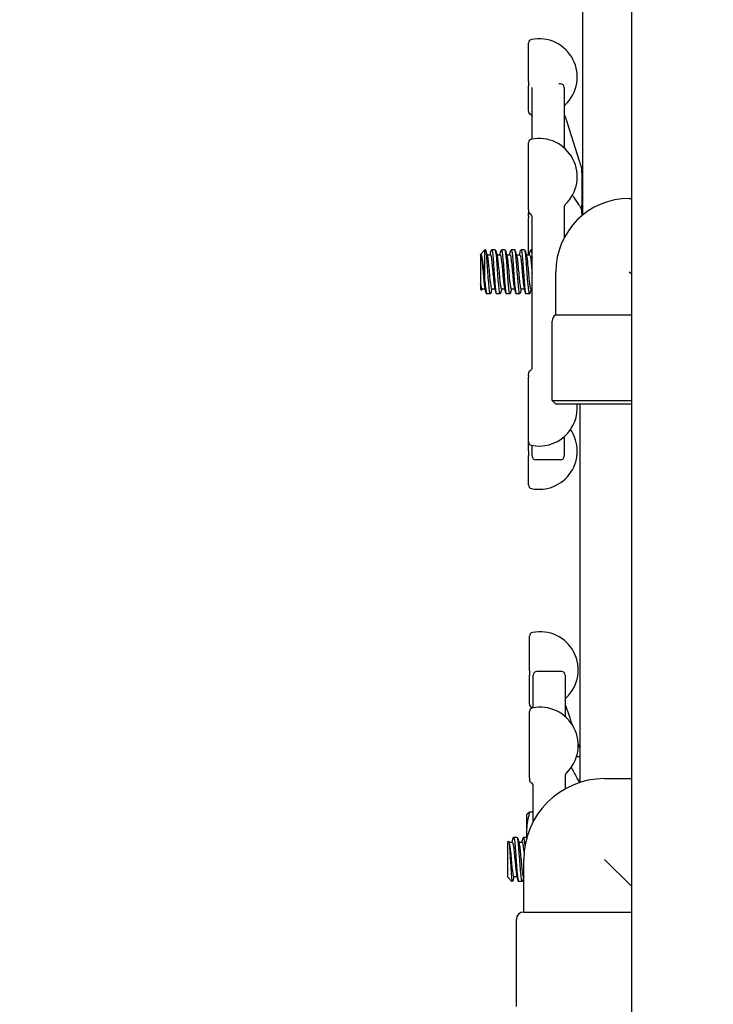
# Model space of a CAD drawing. Header units: inches. Extents: x 18 to 846, y -67 to 561.
# Tile 342 of 656: x 317.39 to 323.29, y 518.45 to 526.83. Entities that reach past the tile are written whole.
import ezdxf

# ---------------------------------------------------------------- set-up
doc = ezdxf.new("R2010")
doc.units = ezdxf.units.IN
doc.header["$LTSCALE"] = 24
doc.header["$MEASUREMENT"] = 0
doc.layers.add('Dimension (ANSI)', color=7, linetype='Continuous', lineweight=25)
doc.layers.add('Visible (ANSI)', color=7, linetype='Continuous', lineweight=30)
doc.styles.add('Note Text (ANSI)', font='tahoma.ttf')
doc.dimstyles.new('SB Fraction-16 (ANSI)', dxfattribs={"dimscale": 24, "dimtxt": 0.125, "dimasz": 0.098425, "dimexe": 0.125, "dimexo": 0.0625, "dimgap": 0.031496, "dimtad": 0, "dimtih": 1, "dimtoh": 1, "dimdec": 4, "dimrnd": 1e-08, "dimzin": 0, "dimdsep": 46, "dimlunit": 5, "dimtxsty": 'Note Text (ANSI)', "dimcen": 0.09, "dimdle": 0.393701, "dimclrd": 256, "dimclre": 256, "dimclrt": 256, "dimadec": 0, "dimazin": 3, "dimtfac": 0.96, "dimtofl": 0, "dimtmove": 0, "dimatfit": 3, "dimfxl": 1, "dimfrac": 2, "dimtolj": 1, "dimtzin": 12, "dimlwd": -1, "dimlwe": -1, "dimarcsym": 0})

# ---------------------------------------------------------------- blocks, each defined once
blk = doc.blocks.new('*D18')
at = {"layer": 'Defpoints', "color": 0, "transparency": 16777216}
for p in [(331.6784, 544.0067), (242.8595, 406.0067), (331.6784, 406.0067)]:
    blk.add_point(p, dxfattribs=at)
at = {"layer": 'Dimension (ANSI)', "transparency": 16777216}
for p, q in [((330.1784, 544.0067), (239.8595, 544.0067)), ((242.8595, 541.6445), (242.8595, 486.3311)), ((242.8595, 408.3689), (242.8595, 481.6823)), ((330.1784, 406.0067), (239.8595, 406.0067))]:
    blk.add_line(p, q, dxfattribs=at)
for points in [[(242.4658, 541.6445), (243.2532, 541.6445), (242.8595, 544.0067)], [(242.4658, 408.3689), (243.2532, 408.3689), (242.8595, 406.0067)]]:
    blk.add_solid(points, dxfattribs=at)
at = {"layer": 'Dimension (ANSI)', "transparency": 16777216, "insert": (239.783, 485.5752), "char_height": 3, "attachment_point": 1, "style": 'Note Text (ANSI)'}
blk.add_mtext('\\A1;138', dxfattribs=at)

msp = doc.modelspace()

# ---------------------------------------------------------------- linework, layer by layer
at = {"layer": 'Visible (ANSI)'}
for p, q in [((322.17689, 525.17035), (322.17689, 534.14706)), ((322.58939, 532.93636), (322.58939, 497.32123)), ((321.71439, 526.30696), (321.71439, 526.63206)), ((321.71439, 526.30696), (321.71439, 526.26869)), ((321.71439, 526.05367), (321.71439, 526.26869)), ((321.74564, 525.81559), (321.74564, 526.25461)), ((321.98689, 526.28599), (321.97268, 526.28599)), ((322.01814, 526.25474), (322.01814, 525.74076)), ((321.71439, 525.213), (321.71439, 525.78376)), ((322.16814, 525.52854), (322.16814, 525.55318)), ((322.16814, 525.52854), (322.16814, 525.25527)), ((322.57189, 525.31099), (322.58939, 525.31099)), ((322.01814, 525.23758), (322.01814, 524.97579)), ((322.16814, 525.17847), (322.16814, 525.25527)), ((321.71439, 525.213), (321.71439, 525.20575)), ((321.71439, 525.20537), (321.71439, 525.20575)), ((321.71439, 525.1608), (321.71439, 525.18871)), ((321.71439, 525.1608), (321.71439, 525.14439)), ((321.71439, 524.83182), (321.71439, 525.14439)), ((321.74564, 523.85695), (321.74564, 525.1517)), ((322.16814, 525.17847), (322.16814, 525.16308)), ((321.30689, 524.83182), (321.30689, 524.83291)), ((321.30689, 524.83182), (321.30689, 524.5857)), ((321.30689, 524.83182), (321.30689, 524.83182)), ((321.30729, 524.83339), (321.34435, 524.87349)), ((321.34435, 524.60589), (321.34435, 524.87349)), ((321.34855, 524.87349), (321.34435, 524.87349)), ((321.36156, 524.83182), (321.39022, 524.83182)), ((321.43189, 524.87349), (321.401, 524.87349)), ((321.44489, 524.83182), (321.47355, 524.83182)), ((321.51522, 524.87349), (321.48433, 524.87349)), ((321.52822, 524.83182), (321.55689, 524.83182)), ((321.59855, 524.87349), (321.56766, 524.87349)), ((321.61156, 524.83182), (321.64022, 524.83182)), ((321.68189, 524.87349), (321.651, 524.87349)), ((321.69489, 524.83182), (321.72355, 524.83182)), ((321.74564, 524.87349), (321.73433, 524.87349)), ((321.94689, 524.32062), (321.94689, 524.68599)), ((322.57189, 524.68599), (322.58939, 524.66849)), ((321.30689, 524.58261), (321.30689, 524.5857)), ((321.30689, 524.58261), (321.30689, 524.53903)), ((321.30689, 524.53903), (321.31508, 524.53017)), ((321.31766, 524.54016), (321.34633, 524.54016)), ((321.39022, 524.49849), (321.35933, 524.49849)), ((321.401, 524.54016), (321.42966, 524.54016)), ((321.47355, 524.49849), (321.44266, 524.49849)), ((321.48433, 524.54016), (321.51299, 524.54016)), ((321.55689, 524.49849), (321.526, 524.49849)), ((321.56766, 524.54016), (321.59633, 524.54016)), ((321.64022, 524.49849), (321.60933, 524.49849)), ((321.651, 524.54016), (321.67966, 524.54016)), ((321.72355, 524.49849), (321.69266, 524.49849)), ((321.73433, 524.54016), (321.74564, 524.54016)), ((321.94689, 524.32062), (322.58939, 524.32062)), ((321.91564, 523.59224), (321.91564, 524.26649)), ((321.71439, 523.80534), (321.71439, 523.81889)), ((321.71439, 523.80534), (321.71439, 523.78876)), ((321.71439, 523.2405), (321.71439, 523.78876)), ((321.91564, 523.59224), (322.58939, 523.59224)), ((321.94689, 523.56099), (321.91564, 523.59224)), ((322.58939, 523.56099), (321.94689, 523.56099)), ((322.15189, 523.56099), (322.15189, 520.34063)), ((321.71439, 523.16278), (321.71439, 523.2405)), ((322.01814, 523.2835), (322.01814, 523.11724)), ((321.71439, 523.16278), (321.71439, 523.12453)), ((321.74564, 523.11724), (321.74564, 523.20867)), ((321.71439, 522.87275), (321.71439, 523.12453)), ((321.98689, 523.08599), (321.77689, 523.08599)), ((321.72314, 521.29365), (321.72314, 521.58649)), ((321.72314, 521.29365), (321.72314, 521.25508)), ((321.72314, 521.00811), (321.72314, 521.25508)), ((321.75439, 520.97655), (321.75439, 521.25474)), ((321.99564, 521.28599), (321.78564, 521.28599)), ((322.02689, 521.25474), (322.02689, 520.90172)), ((321.72314, 520.38167), (321.72314, 520.94472)), ((322.12366, 520.56099), (322.14564, 520.56099)), ((321.72314, 520.38167), (321.72314, 520.37022)), ((321.72314, 520.36634), (321.72314, 520.37022)), ((322.02689, 520.39885), (322.02689, 520.28635)), ((322.36189, 520.37349), (322.58939, 520.37349)), ((321.75439, 520.00786), (321.75439, 520.31681)), ((321.69826, 520.06099), (321.70061, 520.06603)), ((321.69826, 520.06099), (321.69826, 519.92372)), ((321.72531, 520.09116), (321.75439, 520.09116)), ((321.6191, 519.87349), (321.58821, 519.87349)), ((321.69826, 519.87349), (321.67154, 519.87349)), ((321.69826, 519.92372), (321.69826, 519.8656)), ((321.53576, 519.83295), (321.54395, 519.84181)), ((321.53576, 519.83295), (321.53576, 519.53907)), ((321.54877, 519.83182), (321.57743, 519.83182)), ((321.6321, 519.83182), (321.66076, 519.83182)), ((321.67439, 519.23849), (321.67439, 519.68599)), ((322.36189, 519.68599), (322.58939, 519.45849)), ((321.53617, 519.5386), (321.57323, 519.49849)), ((321.5882, 519.54016), (321.61687, 519.54016)), ((321.67154, 519.54016), (321.67439, 519.54016)), ((321.57323, 519.49849), (321.57323, 519.50783)), ((321.57743, 519.49849), (321.57323, 519.49849)), ((321.66076, 519.49849), (321.62987, 519.49849)), ((321.67439, 519.23849), (322.58939, 519.23849)), ((321.61189, 518.43599), (321.61189, 519.17599))]:
    msp.add_line(p, q, dxfattribs=at)
for centre, radius, start, end in [((321.74564, 526.63206), 0.03125, 101.536959, 180), ((321.80439, 526.34424), 0.325, 313.449842, 101.536959), ((321.98689, 526.25474), 0.03125, 0, 90), ((322.04939, 526.08561), 0.03125, 133.449842, 180), ((321.74564, 526.05367), 0.03125, 180, 240), ((321.71439, 525.99955), 0.03125, 30.586245, 60), ((321.74564, 525.78376), 0.03125, 101.536959, 180), ((321.80439, 525.49594), 0.325, 313.246105, 101.536959), ((322.57189, 524.68599), 0.625, 90, 180), ((322.19939, 525.26724), 0.03125, 180, 223.94552), ((321.74564, 525.20537), 0.03125, 180, 240), ((321.74564, 525.18871), 0.03125, 164.540143, 180), ((321.71439, 525.15125), 0.03125, 0, 60), ((321.97814, 524.26649), 0.0625, 120, 180), ((321.74564, 523.81889), 0.03125, 120, 180), ((321.71439, 523.87301), 0.03125, 300, 0), ((321.80439, 523.52832), 0.325, 258.463041, 5.769974), ((321.80439, 523.16056), 0.325, 258.463041, 34.45644), ((321.74564, 523.2405), 0.03125, 180, 258.463041), ((321.77689, 523.11724), 0.03125, 180, 270), ((321.98689, 523.11724), 0.03125, 270, 0), ((321.74564, 522.87275), 0.03125, 180, 258.463041), ((321.81314, 521.29868), 0.325, 313.449842, 101.536959), ((321.75439, 521.58649), 0.03125, 101.536959, 180), ((321.78564, 521.25474), 0.03125, 90, 180), ((321.99564, 521.25474), 0.03125, 0, 90), ((322.05814, 521.04005), 0.03125, 133.449842, 180), ((321.75439, 521.00811), 0.03125, 180, 240), ((321.75439, 520.94472), 0.03125, 101.536959, 180), ((321.72314, 520.95398), 0.03125, 42.056698, 60), ((321.81314, 520.65691), 0.325, 313.449842, 101.536959), ((322.14564, 520.52974), 0.03125, 78.459926, 90), ((322.36189, 519.68599), 0.6875, 90, 180), ((321.75439, 520.36634), 0.03125, 180, 240), ((322.05814, 520.39828), 0.03125, 133.449842, 180), ((321.72314, 520.31221), 0.03125, 0, 60), ((321.67439, 519.17599), 0.0625, 90, 180)]:
    msp.add_arc(centre, radius, start, end, dxfattribs=at)
for points, knots in [([(321.74129, 526.01545), (321.7422, 526.01391), (321.74299, 526.01261), (321.7443, 526.01039), (321.74482, 526.00947), (321.74538, 526.00841), (321.74553, 526.00811), (321.74564, 526.00787)], [0.51351333, 0.51351333, 0.51351333, 0.51351333, 0.55704859, 0.55704859, 0.60058386, 0.60058386, 0.62260676, 0.62260676, 0.62260676, 0.62260676]), ([(322.01814, 526.03587), (322.01814, 526.0357), (322.01814, 526.03553), (322.01814, 526.03535), (322.01814, 526.03534), (322.01814, 526.03533), (322.01814, 526.03532), (322.01814, 526.03531), (322.01814, 526.0353), (322.01814, 526.03527), (322.01814, 526.03525), (322.01814, 526.0352), (322.01814, 526.03517), (322.01814, 526.03507), (322.01814, 526.035), (322.01814, 526.03475), (322.01814, 526.03457), (322.01814, 526.03405), (322.01814, 526.03371), (322.01814, 526.0328), (322.01815, 526.03222), (322.01816, 526.0312), (322.01817, 526.03078), (322.01819, 526.03011), (322.0182, 526.02992), (322.01821, 526.02953), (322.01822, 526.02933), (322.01824, 526.02897), (322.01825, 526.02883), (322.01826, 526.02861), (322.01827, 526.02854), (322.01828, 526.02839), (322.01829, 526.02831), (322.0183, 526.02818), (322.01831, 526.02811), (322.01832, 526.02797), (322.01833, 526.0279), (322.01836, 526.02756), (322.01838, 526.02741), (322.01843, 526.02709), (322.01845, 526.02696), (322.0185, 526.02667), (322.01853, 526.02653), (322.01863, 526.0261), (322.01871, 526.02579), (322.0191, 526.02461), (322.01948, 526.0236), (322.02052, 526.02082), (322.02124, 526.01885), (322.023, 526.01385), (322.02409, 526.01069), (322.02713, 526.00167), (322.02918, 525.99542), (322.03303, 525.98359), (322.03481, 525.97801), (322.0366, 525.97244)], [0, 0, 0, 0, 0.0014414, 0.0014414, 0.00151283, 0.00151283, 0.00158364, 0.00158364, 0.00172519, 0.00172519, 0.00200821, 0.00200821, 0.00248058, 0.00248058, 0.00374017, 0.00374017, 0.00709885, 0.00709885, 0.01381064, 0.01381064, 0.02498056, 0.02498056, 0.03244029, 0.03244029, 0.03509172, 0.03509172, 0.03738568, 0.03738568, 0.03854509, 0.03854509, 0.03911903, 0.03911903, 0.03969337, 0.03969337, 0.04026392, 0.04026392, 0.04106967, 0.04106967, 0.0445567, 0.0445567, 0.04917219, 0.04917219, 0.05532353, 0.05532353, 0.06399267, 0.06399267, 0.0772043, 0.0772043, 0.10209945, 0.10209945, 0.1344631, 0.1344631, 0.18876042, 0.18876042, 0.23409155, 0.23409155, 0.23409155, 0.23409155]), ([(322.0366, 525.97244), (322.04427, 525.94845), (322.05194, 525.92446), (322.06728, 525.87648), (322.07494, 525.85249), (322.09027, 525.8045), (322.09793, 525.78051), (322.11325, 525.73252), (322.1209, 525.70853), (322.1362, 525.66053), (322.14385, 525.63653), (322.15149, 525.61253)], [0.6477885, 0.6477885, 0.6477885, 0.6477885, 0.84276542, 0.84276542, 1.03774233, 1.03774233, 1.23271925, 1.23271925, 1.42769616, 1.42769616, 1.62267307, 1.62267307, 1.62267307, 1.62267307]), ([(322.15149, 525.61253), (322.15341, 525.60649), (322.15537, 525.60033), (322.15885, 525.58926), (322.16041, 525.58428), (322.16257, 525.57728), (322.16327, 525.57501), (322.16456, 525.57075), (322.16516, 525.56873), (322.16631, 525.56478), (322.16676, 525.56318), (322.16724, 525.56108), (322.16736, 525.56049), (322.16756, 525.5594), (322.16763, 525.55899), (322.16775, 525.55825), (322.16779, 525.55797), (322.16785, 525.55751), (322.16787, 525.55735), (322.16792, 525.55702), (322.16794, 525.55685), (322.16799, 525.55638), (322.16802, 525.55609), (322.16806, 525.55556), (322.16808, 525.55533), (322.16809, 525.55502), (322.1681, 525.55496), (322.1681, 525.55484), (322.16811, 525.55477), (322.16811, 525.55467), (322.16811, 525.55465), (322.16811, 525.55461), (322.16811, 525.55459), (322.16811, 525.55455), (322.16811, 525.55453), (322.16812, 525.55449), (322.16812, 525.55447), (322.16813, 525.55406), (322.16814, 525.55363), (322.16814, 525.55322)], [0, 0, 0, 0, 0.04904125, 0.04904125, 0.08849266, 0.08849266, 0.10811986, 0.10811986, 0.12782693, 0.12782693, 0.15348254, 0.15348254, 0.16326303, 0.16326303, 0.16817878, 0.16817878, 0.17065213, 0.17065213, 0.17188532, 0.17188532, 0.17316402, 0.17316402, 0.17565897, 0.17565897, 0.17810714, 0.17810714, 0.17871796, 0.17871796, 0.17933326, 0.17933326, 0.17948698, 0.17948698, 0.17964227, 0.17964227, 0.17979785, 0.17979785, 0.18010973, 0.18010973, 0.18533912, 0.18533912, 0.18533912, 0.18533912]), ([(322.14789, 525.24893), (322.14025, 525.26066), (322.1326, 525.27238), (322.1173, 525.29583), (322.10964, 525.30755), (322.09767, 525.32588), (322.09335, 525.33248), (322.08903, 525.33909)], [0.47801542, 0.47801542, 0.47801542, 0.47801542, 0.67299233, 0.67299233, 0.86796925, 0.86796925, 0.9778187, 0.9778187, 0.9778187, 0.9778187]), ([(322.02706, 525.2592), (322.02693, 525.25909), (322.02676, 525.25892), (322.02628, 525.25844), (322.02598, 525.25812), (322.02516, 525.25719), (322.02464, 525.25658), (322.02328, 525.2547), (322.02244, 525.25351), (322.02034, 525.2493), (322.01885, 525.24637), (322.0182, 525.2397), (322.01814, 525.23868), (322.01814, 525.23758)], [0.268770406, 0.268770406, 0.268770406, 0.268770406, 0.274838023, 0.274838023, 0.28090564, 0.28090564, 0.286973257, 0.286973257, 0.292642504, 0.292642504, 0.298198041, 0.298198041, 0.299108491, 0.299108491, 0.299108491, 0.299108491]), ([(322.14789, 525.24893), (322.1494, 525.24662), (322.15159, 525.24329), (322.15554, 525.23624), (322.15741, 525.23244), (322.16025, 525.22576), (322.16133, 525.22298), (322.16264, 525.21897), (322.16295, 525.21799), (322.16334, 525.21665), (322.16345, 525.21629), (322.16358, 525.21581), (322.16362, 525.21569), (322.16366, 525.21551), (322.16368, 525.21546), (322.16371, 525.21536), (322.16372, 525.21532), (322.16374, 525.21526), (322.16374, 525.21523), (322.16374, 525.21523), (322.16374, 525.21522), (322.16374, 525.21522)], [0, 0, 0, 0, 0.04272156, 0.04272156, 0.08694638, 0.08694638, 0.11404283, 0.11404283, 0.12245851, 0.12245851, 0.12561497, 0.12561497, 0.12675471, 0.12675471, 0.12736511, 0.12736511, 0.12789457, 0.12789457, 0.12842943, 0.12842943, 0.12856281, 0.12856281, 0.12856281, 0.12856281]), ([(322.02172, 524.98253), (322.02161, 524.98266), (322.0215, 524.98279), (322.02046, 524.98404), (322.01933, 524.98533), (322.01814, 524.98675)], [0.146292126, 0.146292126, 0.146292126, 0.146292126, 0.148750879, 0.148750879, 0.169136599, 0.169136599, 0.169136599, 0.169136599]), ([(321.34435, 524.60589), (321.34272, 524.62162), (321.34108, 524.63801), (321.33772, 524.67139), (321.33602, 524.68822), (321.33195, 524.72657), (321.32959, 524.74737), (321.32483, 524.78339), (321.32248, 524.79847), (321.31773, 524.82108), (321.31538, 524.82871), (321.31096, 524.83528), (321.30895, 524.83551), (321.30689, 524.83291)], [-0.89666376, -0.89666376, -0.89666376, -0.89666376, -0.7697294, -0.7697294, -0.64162523, -0.64162523, -0.47009117, -0.47009117, -0.30597672, -0.30597672, -0.14928046, -0.14928046, -0.02134877, -0.02134877, -0.02134877, -0.02134877]), ([(321.30689, 524.83182), (321.31116, 524.83182), (321.31543, 524.80751), (321.31971, 524.76884), (321.32398, 524.73018), (321.32825, 524.67824), (321.33253, 524.6343), (321.33637, 524.59474), (321.34022, 524.56266), (321.34407, 524.54845)], [3.1415927, 3.1415927, 3.1415927, 3.1415927, 4.1081736, 4.1081736, 4.1081736, 5.0747039, 5.0747039, 5.0747039, 5.9450316, 5.9450316, 5.9450316, 5.9450316]), ([(321.39376, 524.50522), (321.39038, 524.49288), (321.387, 524.49842), (321.38362, 524.52124), (321.37958, 524.54848), (321.37555, 524.59975), (321.37151, 524.65606), (321.36751, 524.71197), (321.3635, 524.77163), (321.3595, 524.81323), (321.35585, 524.8511), (321.3522, 524.87325), (321.34855, 524.87346)], [-12.8333548, -12.8333548, -12.8333548, -12.8333548, -12.0686207, -12.0686207, -12.0686207, -11.1558883, -11.1558883, -11.1558883, -10.2497289, -10.2497289, -10.2497289, -9.424778, -9.424778, -9.424778, -9.424778]), ([(321.36381, 524.82327), (321.3662, 524.81453), (321.36858, 524.79936), (321.37097, 524.7792), (321.37524, 524.74309), (321.37951, 524.69196), (321.38378, 524.64675), (321.38805, 524.60153), (321.39232, 524.56347), (321.39659, 524.54815), (321.39806, 524.54287), (321.39953, 524.54034), (321.401, 524.54042)], [9.7629316, 9.7629316, 9.7629316, 9.7629316, 10.3021816, 10.3021816, 10.3021816, 11.2680503, 11.2680503, 11.2680503, 12.2338185, 12.2338185, 12.2338185, 12.5663706, 12.5663706, 12.5663706, 12.5663706]), ([(321.39022, 524.8315), (321.39235, 524.8315), (321.39447, 524.8261), (321.3966, 524.81528), (321.40087, 524.79355), (321.40514, 524.7506), (321.40941, 524.70401), (321.41368, 524.65742), (321.41795, 524.60848), (321.42222, 524.57721), (321.42395, 524.56456), (321.42568, 524.55494), (321.4274, 524.54871)], [9.424778, 9.424778, 9.424778, 9.424778, 9.9057922, 9.9057922, 9.9057922, 10.8717023, 10.8717023, 10.8717023, 11.8375116, 11.8375116, 11.8375116, 12.228217, 12.228217, 12.228217, 12.228217]), ([(321.39746, 524.86655), (321.3998, 524.87522), (321.40215, 524.87565), (321.4045, 524.86699), (321.40851, 524.85218), (321.41252, 524.81115), (321.41653, 524.75892), (321.42054, 524.7067), (321.42455, 524.64441), (321.42856, 524.59487), (321.43257, 524.54533), (321.43658, 524.50961), (321.44059, 524.50078), (321.44128, 524.49926), (321.44197, 524.49854), (321.44266, 524.49859)], [9.1577938, 9.1577938, 9.1577938, 9.1577938, 9.688944, 9.688944, 9.688944, 10.5960559, 10.5960559, 10.5960559, 11.5030786, 11.5030786, 11.5030786, 12.4100129, 12.4100129, 12.4100129, 12.5663706, 12.5663706, 12.5663706, 12.5663706]), ([(321.4771, 524.50535), (321.47423, 524.49487), (321.47136, 524.49688), (321.46849, 524.512), (321.46448, 524.53314), (321.46046, 524.57948), (321.45645, 524.634), (321.45244, 524.68844), (321.44843, 524.74986), (321.44442, 524.79579), (321.44025, 524.84357), (321.43608, 524.87337), (321.43191, 524.87349), (321.43191, 524.87349), (321.4319, 524.87349), (321.43189, 524.87349)], [-19.1165401, -19.1165401, -19.1165401, -19.1165401, -18.4677138, -18.4677138, -18.4677138, -17.5597228, -17.5597228, -17.5597228, -16.6531776, -16.6531776, -16.6531776, -15.710016, -15.710016, -15.710016, -15.7079633, -15.7079633, -15.7079633, -15.7079633]), ([(321.44715, 524.82355), (321.44737, 524.82276), (321.44759, 524.8219), (321.44781, 524.82099), (321.45208, 524.80324), (321.45634, 524.76329), (321.46061, 524.71747), (321.46488, 524.67166), (321.46914, 524.62125), (321.47341, 524.58684), (321.47705, 524.5575), (321.48069, 524.54049), (321.48433, 524.54024)], [16.0461169, 16.0461169, 16.0461169, 16.0461169, 16.0959005, 16.0959005, 16.0959005, 17.061177, 17.061177, 17.061177, 18.0263573, 18.0263573, 18.0263573, 18.8495559, 18.8495559, 18.8495559, 18.8495559]), ([(321.47355, 524.83182), (321.47779, 524.8318), (321.48202, 524.80801), (321.48625, 524.76997), (321.49052, 524.73162), (321.49478, 524.67983), (321.49905, 524.63578), (321.50295, 524.59556), (321.50684, 524.56281), (321.51074, 524.54844)], [15.7079633, 15.7079633, 15.7079633, 15.7079633, 16.6650715, 16.6650715, 16.6650715, 17.6302912, 17.6302912, 17.6302912, 18.5114023, 18.5114023, 18.5114023, 18.5114023]), ([(321.48079, 524.86659), (321.48342, 524.87625), (321.48606, 524.87547), (321.48869, 524.86344), (321.4927, 524.84514), (321.49671, 524.8012), (321.50072, 524.7477), (321.50472, 524.69421), (321.50873, 524.63231), (321.51274, 524.58465), (321.51674, 524.53699), (321.52075, 524.50459), (321.52476, 524.49931), (321.52517, 524.49876), (321.52558, 524.49851), (321.526, 524.49853)], [15.4409791, 15.4409791, 15.4409791, 15.4409791, 16.0368774, 16.0368774, 16.0368774, 16.9433783, 16.9433783, 16.9433783, 17.8497944, 17.8497944, 17.8497944, 18.7561262, 18.7561262, 18.7561262, 18.8495559, 18.8495559, 18.8495559, 18.8495559]), ([(321.56043, 524.50543), (321.55808, 524.49677), (321.55574, 524.49633), (321.55339, 524.50497), (321.54939, 524.51972), (321.54538, 524.56062), (321.54138, 524.61272), (321.53727, 524.66614), (321.53317, 524.73014), (321.52906, 524.7803), (321.52501, 524.82987), (321.52095, 524.86479), (321.51689, 524.872), (321.51634, 524.87299), (321.51578, 524.87346), (321.51522, 524.87342)], [-25.3997254, -25.3997254, -25.3997254, -25.3997254, -24.8691111, -24.8691111, -24.8691111, -23.9633977, -23.9633977, -23.9633977, -23.0349282, -23.0349282, -23.0349282, -22.1173036, -22.1173036, -22.1173036, -21.9911486, -21.9911486, -21.9911486, -21.9911486]), ([(321.53048, 524.82322), (321.53297, 524.8141), (321.53545, 524.79804), (321.53793, 524.77664), (321.54235, 524.73859), (321.54677, 524.68492), (321.55119, 524.63894), (321.55557, 524.59332), (321.55995, 524.55669), (321.56434, 524.54472), (321.56545, 524.5417), (321.56655, 524.54027), (321.56766, 524.54036)], [22.3293022, 22.3293022, 22.3293022, 22.3293022, 22.8911764, 22.8911764, 22.8911764, 23.8904364, 23.8904364, 23.8904364, 24.8818896, 24.8818896, 24.8818896, 25.1327412, 25.1327412, 25.1327412, 25.1327412]), ([(321.55689, 524.83144), (321.55914, 524.83143), (321.56139, 524.82539), (321.56364, 524.81332), (321.56807, 524.78956), (321.57251, 524.74326), (321.57694, 524.69462), (321.58133, 524.64636), (321.58573, 524.59733), (321.59013, 524.56863), (321.59144, 524.56005), (321.59276, 524.55336), (321.59407, 524.54866)], [21.9911486, 21.9911486, 21.9911486, 21.9911486, 22.5004247, 22.5004247, 22.5004247, 23.5027374, 23.5027374, 23.5027374, 24.4972195, 24.4972195, 24.4972195, 24.7945876, 24.7945876, 24.7945876, 24.7945876]), ([(321.56412, 524.86664), (321.56703, 524.87724), (321.56993, 524.87503), (321.57283, 524.85945), (321.57683, 524.83795), (321.58084, 524.79147), (321.58484, 524.73698), (321.58885, 524.6825), (321.59285, 524.62119), (321.59686, 524.57546), (321.60086, 524.52973), (321.60487, 524.50056), (321.60887, 524.4986), (321.60902, 524.49853), (321.60918, 524.49849), (321.60933, 524.4985)], [21.7241644, 21.7241644, 21.7241644, 21.7241644, 22.3806227, 22.3806227, 22.3806227, 23.2865421, 23.2865421, 23.2865421, 24.1923809, 24.1923809, 24.1923809, 25.0981395, 25.0981395, 25.0981395, 25.1327412, 25.1327412, 25.1327412, 25.1327412]), ([(321.64376, 524.50546), (321.64176, 524.49798), (321.63975, 524.49649), (321.63775, 524.50174), (321.63372, 524.51228), (321.62969, 524.54983), (321.62567, 524.60051), (321.62164, 524.65115), (321.61762, 524.71378), (321.61359, 524.76532), (321.60957, 524.81682), (321.60555, 524.85613), (321.60153, 524.86878), (321.60054, 524.87191), (321.59955, 524.87339), (321.59855, 524.87331)], [-31.6829107, -31.6829107, -31.6829107, -31.6829107, -31.2296098, -31.2296098, -31.2296098, -30.3184966, -30.3184966, -30.3184966, -29.4082729, -29.4082729, -29.4082729, -28.4988988, -28.4988988, -28.4988988, -28.2743339, -28.2743339, -28.2743339, -28.2743339]), ([(321.61381, 524.82342), (321.61469, 524.8203), (321.61557, 524.81628), (321.61644, 524.81136), (321.62078, 524.787), (321.62511, 524.74143), (321.62945, 524.69382), (321.63379, 524.64622), (321.63812, 524.59798), (321.64246, 524.56936), (321.6453, 524.55057), (321.64815, 524.5406), (321.651, 524.54044)], [28.6124875, 28.6124875, 28.6124875, 28.6124875, 28.8105395, 28.8105395, 28.8105395, 29.7914432, 29.7914432, 29.7914432, 30.7719806, 30.7719806, 30.7719806, 31.4159265, 31.4159265, 31.4159265, 31.4159265]), ([(321.64022, 524.83173), (321.64091, 524.83178), (321.64159, 524.83124), (321.64228, 524.83008), (321.64661, 524.82272), (321.65095, 524.79067), (321.65529, 524.74742), (321.65962, 524.70418), (321.66396, 524.65102), (321.6683, 524.61028), (321.67133, 524.58174), (321.67437, 524.55989), (321.6774, 524.54863)], [28.2743339, 28.2743339, 28.2743339, 28.2743339, 28.4293123, 28.4293123, 28.4293123, 29.4103592, 29.4103592, 29.4103592, 30.3910385, 30.3910385, 30.3910385, 31.0777729, 31.0777729, 31.0777729, 31.0777729]), ([(321.64746, 524.8667), (321.65061, 524.8782), (321.65376, 524.87437), (321.65691, 524.85515), (321.66092, 524.83073), (321.66492, 524.78202), (321.66892, 524.7268), (321.67311, 524.66905), (321.67729, 524.60553), (321.68148, 524.56134), (321.68521, 524.52195), (321.68893, 524.49879), (321.69266, 524.49854)], [28.0073497, 28.0073497, 28.0073497, 28.0073497, 28.7203847, 28.7203847, 28.7203847, 29.6257517, 29.6257517, 29.6257517, 30.5723978, 30.5723978, 30.5723978, 31.4159265, 31.4159265, 31.4159265, 31.4159265]), ([(321.7271, 524.50541), (321.72563, 524.49988), (321.72417, 524.49756), (321.72271, 524.49887), (321.71865, 524.5025), (321.71459, 524.5341), (321.71053, 524.58184), (321.70648, 524.62951), (321.70242, 524.69219), (321.69837, 524.74646), (321.69432, 524.80066), (321.69026, 524.84525), (321.68621, 524.8636), (321.68477, 524.87014), (321.68333, 524.87329), (321.68189, 524.87321)], [-37.966096, -37.966096, -37.966096, -37.966096, -37.6357564, -37.6357564, -37.6357564, -36.7172608, -36.7172608, -36.7172608, -35.7999471, -35.7999471, -35.7999471, -34.8837719, -34.8837719, -34.8837719, -34.5575192, -34.5575192, -34.5575192, -34.5575192]), ([(321.69715, 524.82344), (321.70057, 524.81073), (321.70399, 524.78432), (321.70741, 524.75061), (321.71173, 524.70797), (321.71606, 524.6549), (321.72039, 524.61361), (321.72471, 524.57233), (321.72903, 524.54403), (321.73336, 524.54055), (321.73368, 524.54029), (321.73401, 524.54017), (321.73433, 524.54018)], [34.8956728, 34.8956728, 34.8956728, 34.8956728, 35.6692919, 35.6692919, 35.6692919, 36.6477025, 36.6477025, 36.6477025, 37.6257703, 37.6257703, 37.6257703, 37.6991118, 37.6991118, 37.6991118, 37.6991118]), ([(321.72355, 524.83163), (321.72679, 524.83138), (321.73002, 524.81827), (321.73326, 524.79451), (321.73738, 524.7642), (321.74151, 524.71741), (321.74564, 524.67227)], [34.5575192, 34.5575192, 34.5575192, 34.5575192, 35.2890397, 35.2890397, 35.2890397, 36.2225081, 36.2225081, 36.2225081, 36.2225081]), ([(321.73079, 524.86685), (321.73484, 524.88195), (321.73889, 524.86995), (321.74295, 524.83531), (321.74384, 524.82763), (321.74474, 524.81889), (321.74564, 524.8093)], [34.290535, 34.290535, 34.290535, 34.290535, 35.2070806, 35.2070806, 35.2070806, 35.410037, 35.410037, 35.410037, 35.410037]), ([(321.30689, 524.58261), (321.30773, 524.57343), (321.30857, 524.56524), (321.31033, 524.5504), (321.31124, 524.54409), (321.31351, 524.53239), (321.31484, 524.52917), (321.31689, 524.53023), (321.3176, 524.53174), (321.31831, 524.53434)], [-1.55032965, -1.55032965, -1.55032965, -1.55032965, -1.45779707, -1.45779707, -1.35502847, -1.35502847, -1.20046703, -1.20046703, -1.11667095, -1.11667095, -1.11667095, -1.11667095]), ([(321.34435, 524.60589), (321.34836, 524.55461), (321.35238, 524.51557), (321.35639, 524.50309), (321.35737, 524.50004), (321.35835, 524.49859), (321.35933, 524.49867)], [5.153766, 5.153766, 5.153766, 5.153766, 6.061332, 6.061332, 6.061332, 6.2831853, 6.2831853, 6.2831853, 6.2831853]), ([(322.02689, 521.01128), (322.02689, 521.01121), (322.02689, 521.01113), (322.02689, 521.01098), (322.02689, 521.0109), (322.02689, 521.01083), (322.02689, 521.01082), (322.02689, 521.01082), (322.02689, 521.01082), (322.02689, 521.01081), (322.02689, 521.0108), (322.02689, 521.01077), (322.02689, 521.01075), (322.02689, 521.01051), (322.02689, 521.01034), (322.02689, 521.00993), (322.02689, 521.00969), (322.02689, 521.00848), (322.02689, 521.00753), (322.02691, 521.00609), (322.02691, 521.00572), (322.02692, 521.00513), (322.02692, 521.00496), (322.02693, 521.00463), (322.02694, 521.00447), (322.02694, 521.00419), (322.02695, 521.0041), (322.02695, 521.00394), (322.02695, 521.00389), (322.02696, 521.00379), (322.02696, 521.00374), (322.02696, 521.00364), (322.02697, 521.00359), (322.02697, 521.00351), (322.02697, 521.00348), (322.02698, 521.00339), (322.02698, 521.00334), (322.02699, 521.00315), (322.027, 521.00307), (322.02701, 521.00291), (322.02701, 521.00286), (322.02703, 521.00272), (322.02702, 521.00277), (322.02703, 521.00272), (322.02704, 521.00267), (322.0271, 521.00242), (322.02713, 521.00231), (322.02722, 521.00201), (322.02727, 521.00185), (322.02742, 521.00142), (322.02752, 521.00114), (322.03037, 520.99385), (322.03327, 520.98688), (322.03791, 520.97379), (322.03974, 520.96843), (322.04281, 520.95927), (322.04404, 520.95554), (322.04527, 520.95181)], [0, 0, 0, 0, 0.00058093, 0.00058093, 0.00115142, 0.00115142, 0.00117596, 0.00117596, 0.00120037, 0.00120037, 0.00124918, 0.00124918, 0.00151737, 0.00151737, 0.00416544, 0.00416544, 0.00769442, 0.00769442, 0.02259139, 0.02259139, 0.02772215, 0.02772215, 0.02965498, 0.02965498, 0.03123275, 0.03123275, 0.0320254, 0.0320254, 0.03241887, 0.03241887, 0.03281333, 0.03281333, 0.03320663, 0.03320663, 0.03359831, 0.03359831, 0.03424369, 0.03424369, 0.03667399, 0.03667399, 0.04071288, 0.04071288, 0.05480856, 0.05480856, 0.06496199, 0.06496199, 0.06994318, 0.06994318, 0.07338673, 0.07338673, 0.07699652, 0.07699652, 0.15340194, 0.15340194, 0.20039496, 0.20039496, 0.23159067, 0.23159067, 0.23159067, 0.23159067]), ([(322.04527, 520.95181), (322.05294, 520.92848), (322.06061, 520.90515), (322.07298, 520.86753), (322.07767, 520.85324), (322.08237, 520.83895)], [0.6477885, 0.6477885, 0.6477885, 0.6477885, 0.84276542, 0.84276542, 0.96217025, 0.96217025, 0.96217025, 0.96217025]), ([(322.15033, 520.34013), (322.14521, 520.34954), (322.1401, 520.35894), (322.12732, 520.3824), (322.11967, 520.39645), (322.10435, 520.42455), (322.09669, 520.4386), (322.08579, 520.45858), (322.08255, 520.4645), (322.07932, 520.47043)], [0.70439684, 0.70439684, 0.70439684, 0.70439684, 0.83485474, 0.83485474, 1.02983165, 1.02983165, 1.22480856, 1.22480856, 1.30708098, 1.30708098, 1.30708098, 1.30708098]), ([(322.0269, 520.37867), (322.0269, 520.37867), (322.0269, 520.37864), (322.0269, 520.37847), (322.02689, 520.37821), (322.02689, 520.37746), (322.02689, 520.3769), (322.02689, 520.37602), (322.02689, 520.3757), (322.02689, 520.37515), (322.02689, 520.37491), (322.02689, 520.37459), (322.02689, 520.37451), (322.02689, 520.37436), (322.02689, 520.37429), (322.02689, 520.37424), (322.02689, 520.37423), (322.02689, 520.37423), (322.02689, 520.37423), (322.02689, 520.37423)], [0.275712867, 0.275712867, 0.275712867, 0.275712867, 0.276568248, 0.276568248, 0.280002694, 0.280002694, 0.286765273, 0.286765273, 0.290513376, 0.290513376, 0.29332448, 0.29332448, 0.294378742, 0.294378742, 0.29522401, 0.29522401, 0.295329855, 0.295329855, 0.295365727, 0.295365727, 0.295365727, 0.295365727]), ([(321.58466, 519.86684), (321.58486, 519.86759), (321.58506, 519.86828), (321.58526, 519.8689), (321.58928, 519.88138), (321.59329, 519.86703), (321.5973, 519.83112), (321.6013, 519.79528), (321.60531, 519.73874), (321.60931, 519.68215), (321.61332, 519.62546), (321.61733, 519.56994), (321.62134, 519.53594), (321.62419, 519.51184), (321.62703, 519.49892), (321.62987, 519.49871)], [6.0162011, 6.0162011, 6.0162011, 6.0162011, 6.061332, 6.061332, 6.061332, 6.968806, 6.968806, 6.968806, 7.8744508, 7.8744508, 7.8744508, 8.7817425, 8.7817425, 8.7817425, 9.424778, 9.424778, 9.424778, 9.424778]), ([(321.6643, 519.50536), (321.66313, 519.5009), (321.66196, 519.49853), (321.66079, 519.49849), (321.65674, 519.49837), (321.65269, 519.52615), (321.64864, 519.57147), (321.64461, 519.6166), (321.64058, 519.67809), (321.63655, 519.73324), (321.63254, 519.78818), (321.62852, 519.83561), (321.6245, 519.85812), (321.6227, 519.86822), (321.6209, 519.87321), (321.6191, 519.87317)], [-15.9749474, -15.9749474, -15.9749474, -15.9749474, -15.710016, -15.710016, -15.710016, -14.7941843, -14.7941843, -14.7941843, -13.8824397, -13.8824397, -13.8824397, -12.9741281, -12.9741281, -12.9741281, -12.5663706, -12.5663706, -12.5663706, -12.5663706]), ([(321.668, 519.8668), (321.66849, 519.86865), (321.66898, 519.87013), (321.66947, 519.8712), (321.67347, 519.88003), (321.67748, 519.86177), (321.68149, 519.82312), (321.68225, 519.81579), (321.68301, 519.80775), (321.68377, 519.79916)], [12.2993864, 12.2993864, 12.2993864, 12.2993864, 12.4100129, 12.4100129, 12.4100129, 13.3168593, 13.3168593, 13.3168593, 13.4888702, 13.4888702, 13.4888702, 13.4888702]), ([(321.54395, 519.84181), (321.54432, 519.84221), (321.54468, 519.84231), (321.54641, 519.84142), (321.54774, 519.83662), (321.55043, 519.81933), (321.55177, 519.80681), (321.55446, 519.77543), (321.55579, 519.75672), (321.55848, 519.71538), (321.55982, 519.69306), (321.56251, 519.64766), (321.56384, 519.62501), (321.56653, 519.58239), (321.56787, 519.56292), (321.57056, 519.52984), (321.57189, 519.5167), (321.57323, 519.50783)], [-1.2427303, -1.2427303, -1.2427303, -1.2427303, -1.200467, -1.200467, -1.0416694, -1.0416694, -0.8786368, -0.8786368, -0.7113708, -0.7113708, -0.5398726, -0.5398726, -0.3641439, -0.3641439, -0.1841858, -0.1841858, 0, 0, 0, 0]), ([(321.55102, 519.82346), (321.55448, 519.81063), (321.55794, 519.78372), (321.5614, 519.7495), (321.56567, 519.7072), (321.56994, 519.65489), (321.57422, 519.61402), (321.57849, 519.57317), (321.58276, 519.54488), (321.58703, 519.54073), (321.58742, 519.54035), (321.58781, 519.54017), (321.5882, 519.54019)], [6.621339, 6.621339, 6.621339, 6.621339, 7.4033745, 7.4033745, 7.4033745, 8.3701398, 8.3701398, 8.3701398, 9.3362117, 9.3362117, 9.3362117, 9.424778, 9.424778, 9.424778, 9.424778]), ([(321.57743, 519.83164), (321.58063, 519.83141), (321.58383, 519.81855), (321.58704, 519.79522), (321.59131, 519.7641), (321.59558, 519.71521), (321.59985, 519.66858), (321.60412, 519.62195), (321.60839, 519.57887), (321.61266, 519.55698), (321.61331, 519.55365), (321.61396, 519.55082), (321.61461, 519.5485)], [6.2831853, 6.2831853, 6.2831853, 6.2831853, 7.0074496, 7.0074496, 7.0074496, 7.9736666, 7.9736666, 7.9736666, 8.9397805, 8.9397805, 8.9397805, 9.0866243, 9.0866243, 9.0866243, 9.0866243]), ([(321.63436, 519.82334), (321.63566, 519.81867), (321.63696, 519.81204), (321.63827, 519.80356), (321.64254, 519.77579), (321.64681, 519.72884), (321.65107, 519.68192), (321.65534, 519.63501), (321.65961, 519.58942), (321.66388, 519.5638), (321.66643, 519.54848), (321.66899, 519.54055), (321.67154, 519.54046)], [12.9045243, 12.9045243, 12.9045243, 12.9045243, 13.1994868, 13.1994868, 13.1994868, 14.1650562, 14.1650562, 14.1650562, 15.1305271, 15.1305271, 15.1305271, 15.7079633, 15.7079633, 15.7079633, 15.7079633]), ([(321.66076, 519.83165), (321.66181, 519.83173), (321.66286, 519.83045), (321.6639, 519.82775), (321.66811, 519.81689), (321.67233, 519.78323), (321.67654, 519.7403)], [12.5663706, 12.5663706, 12.5663706, 12.5663706, 12.8032209, 12.8032209, 12.8032209, 13.7555878, 13.7555878, 13.7555878, 13.7555878]), ([(321.58097, 519.50541), (321.57942, 519.49958), (321.57788, 519.49733), (321.57633, 519.49913), (321.5753, 519.50034), (321.57426, 519.50327), (321.57323, 519.50783)], [-9.69176213, -9.69176213, -9.69176213, -9.69176213, -9.34211053, -9.34211053, -9.34211053, -9.10788499, -9.10788499, -9.10788499, -9.10788499])]:
    msp.add_open_spline(points, degree=3, knots=knots, dxfattribs=at)
for points in [[(321.3521, 524.86685), (321.35597, 524.85241), (321.35986, 524.83798), (321.36381, 524.82357)], [(321.38799, 524.83182), (321.39118, 524.84349), (321.39432, 524.85517), (321.39746, 524.86685)], [(321.43543, 524.86685), (321.4393, 524.85241), (321.4432, 524.83798), (321.44715, 524.82357)], [(321.47133, 524.83182), (321.47451, 524.84349), (321.47766, 524.85517), (321.48079, 524.86685)], [(321.51876, 524.86685), (321.52263, 524.85241), (321.52653, 524.83798), (321.53048, 524.82357)], [(321.55466, 524.83182), (321.55784, 524.84349), (321.56099, 524.85517), (321.56412, 524.86685)], [(321.6021, 524.86685), (321.60597, 524.85241), (321.60986, 524.83798), (321.61381, 524.82357)], [(321.63799, 524.83182), (321.64118, 524.84349), (321.64432, 524.85517), (321.64746, 524.86685)], [(321.68543, 524.86685), (321.6893, 524.85241), (321.6932, 524.83798), (321.69715, 524.82357)], [(321.72133, 524.83182), (321.72451, 524.84349), (321.72766, 524.85517), (321.73079, 524.86685)], [(321.30689, 524.5857), (321.31048, 524.55703), (321.31407, 524.5405), (321.31766, 524.54025)], [(321.31989, 524.54016), (321.31936, 524.53822), (321.31883, 524.53628), (321.31831, 524.53434)], [(321.35579, 524.50513), (321.35192, 524.51957), (321.34802, 524.53401), (321.34407, 524.54842)], [(321.40322, 524.54016), (321.40004, 524.52849), (321.39689, 524.51682), (321.39376, 524.50513)], [(321.43912, 524.50513), (321.43525, 524.51957), (321.43135, 524.53401), (321.4274, 524.54842)], [(321.48656, 524.54016), (321.48338, 524.52849), (321.48023, 524.51682), (321.4771, 524.50513)], [(321.52246, 524.50513), (321.51858, 524.51957), (321.51469, 524.53401), (321.51074, 524.54842)], [(321.56989, 524.54016), (321.56671, 524.52849), (321.56356, 524.51682), (321.56043, 524.50513)], [(321.60579, 524.50513), (321.60192, 524.51957), (321.59802, 524.53401), (321.59407, 524.54842)], [(321.65322, 524.54016), (321.65004, 524.52849), (321.64689, 524.51682), (321.64376, 524.50513)], [(321.68912, 524.50513), (321.68525, 524.51957), (321.68135, 524.53401), (321.6774, 524.54842)], [(321.73656, 524.54016), (321.73338, 524.52849), (321.73023, 524.51682), (321.7271, 524.50513)], [(322.13788, 520.66981), (322.14255, 520.65556), (322.14722, 520.64131), (322.15189, 520.62706)], [(321.5752, 519.83182), (321.57838, 519.84349), (321.58153, 519.85517), (321.58466, 519.86685)], [(321.62264, 519.86685), (321.62651, 519.85241), (321.63041, 519.83798), (321.63436, 519.82357)], [(321.65854, 519.83182), (321.66172, 519.84349), (321.66487, 519.85517), (321.668, 519.86685)], [(321.54718, 519.83764), (321.54846, 519.83295), (321.54974, 519.82826), (321.55102, 519.82357)], [(321.53617, 519.5386), (321.53603, 519.53874), (321.5359, 519.5389), (321.53576, 519.53907)], [(321.59043, 519.54016), (321.58725, 519.52849), (321.5841, 519.51682), (321.58097, 519.50513)], [(321.62633, 519.50513), (321.62246, 519.51957), (321.61856, 519.53401), (321.61461, 519.54842)], [(321.67377, 519.54016), (321.67058, 519.52849), (321.66744, 519.51682), (321.6643, 519.50513)]]:
    msp.add_open_spline(points, degree=3, dxfattribs=at)
for points, weights in [([(321.72531, 520.09116), (321.69826, 520.00143), (321.69826, 519.92372)], [1, 1.0379548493, 1]), ([(321.70061, 520.06603), (321.70609, 520.07778), (321.72531, 520.09116)], [1.01585135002, 1.02667968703, 1]), ([(321.69826, 519.92372), (321.69826, 519.89932), (321.70076, 519.87457)], [1, 1.0116154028, 1.01612143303])]:
    msp.add_rational_spline(points, weights, degree=2, dxfattribs=at)

# ---------------------------------------------------------------- dimensions: what is measured, and where the dimension line sits
at = {"layer": 'Dimension (ANSI)'}
dim = msp.add_linear_dim(base=(242.85953, 406.00673), p1=(331.67843, 544.00673), p2=(331.67843, 406.00673), angle=90, dimstyle='SB Fraction-16 (ANSI)', override={"dimgap": 0.031496, "dimdec": 4, "dimtol": 0, "dimlim": 0, "dimtp": 0, "dimtm": 0, "dimtdec": 2, "dimatfit": 1}, dxfattribs=at)
dim.commit()
dim.dimension.update_dxf_attribs({"geometry": '*D18', "text_midpoint": (242.85953, 484.00673), "dimtype": 160})

doc.saveas('drawing.dxf')
